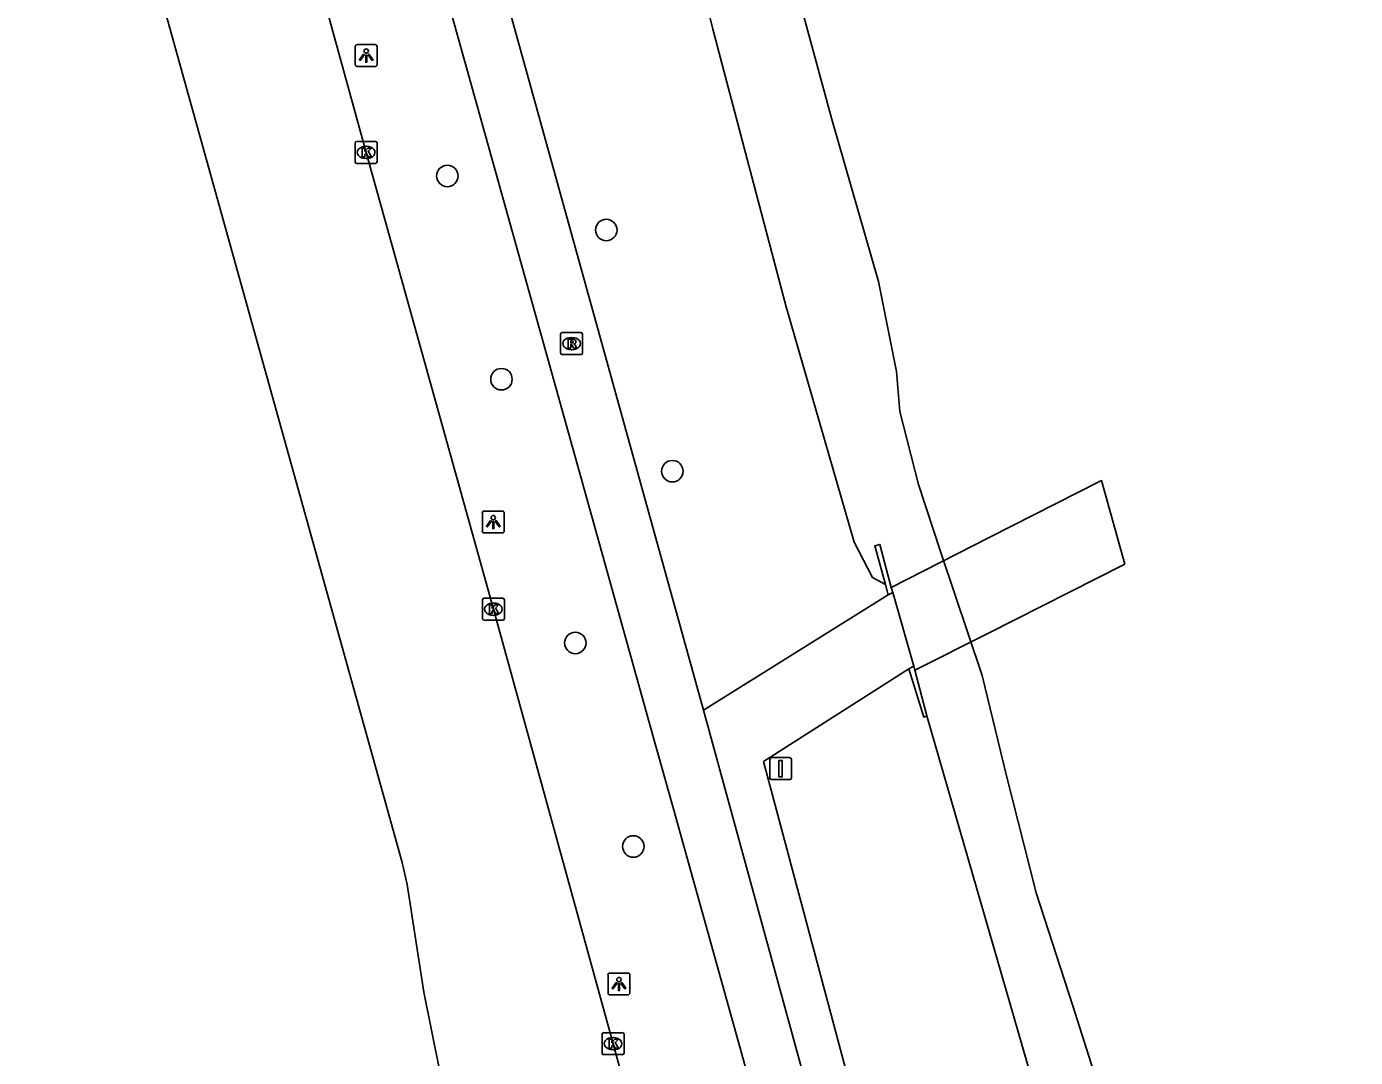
# Model space of a CAD drawing. Extents: x 158038 to 159242, y 380133 to 381214.
# Drawn here: x 159094.3 to 159154.8, y 380823.1 to 380870 of the extents above; entities that cross this region are included whole.
import ezdxf

# ---------------------------------------------------------------- set-up
doc = ezdxf.new("R2010")
doc.units = 0
for name, color, linetype in [('IMGEO_Boom', 7, 'Continuous'), ('IMGEO_Dek', 7, 'Continuous'), ('IMGEO_Fietspad_open', 7, 'Continuous'), ('IMGEO_Groenvoorziening', 7, 'Continuous'), ('IMGEO_Hek', 7, 'Continuous'), ('IMGEO_Kolk', 7, 'Continuous'), ('IMGEO_Lichtpunt', 7, 'Continuous'), ('IMGEO_Muur', 7, 'Continuous'), ('IMGEO_Rijbaan_lokaal_gesloten', 7, 'Continuous'), ('IMGEO_Rioolput', 7, 'Continuous'), ('IMGEO_Verkeersbordpaal', 7, 'Continuous'), ('IMGEO_Voetpad_open', 7, 'Continuous'), ('IMGEO_Waterloop', 7, 'Continuous')]:
    doc.layers.add(name, color=color, linetype=linetype)

msp = doc.modelspace()

# ---------------------------------------------------------------- linework, layer by layer
at = {"layer": 'IMGEO_Boom'}
for centre in [(159113.45, 380863.211), (159120.678, 380860.75), (159115.91, 380853.966), (159123.686, 380849.782), (159119.27, 380841.973), (159121.907, 380832.716)]:
    msp.add_circle(centre, 0.489, dxfattribs=at)
at = {"layer": 'IMGEO_Dek'}
msp.add_lwpolyline([(159144.267, 380845.552), (159143.21, 380849.356), (159143.151, 380849.326), (159138.129, 380846.776), (159133.64, 380844.496), (159133.706, 380844.265), (159134.665, 380840.909), (159134.716, 380840.732), (159138.037, 380842.408), (159144.21, 380845.523)], close=True, dxfattribs=at)
at = {"layer": 'IMGEO_Fietspad_open'}
for points in [[(159125.106, 380838.909), (159086.142, 380979.46)], [(159129.663, 380814.09), (159129.353, 380815.071), (159128.725, 380817.042), (159128.413, 380818.033), (159127.513, 380820.873), (159123.671, 380834.644), (159122.905, 380837.39), (159119.428, 380849.851), (159111.297, 380878.948), (159102.356, 380911.373), (159093.383, 380943.568), (159088.406, 380961.398)], [(159131.99, 380814.777), (159129.847, 380821.59), (159125.106, 380838.909)]]:
    msp.add_lwpolyline(points, dxfattribs=at)
at = {"layer": 'IMGEO_Groenvoorziening'}
for points in [[(159059.506, 381116.638), (159069.605, 381077.19), (159076.697, 381051.633), (159089.14, 381005.934), (159091.442, 380998.293), (159095.335, 380982.52), (159097.489, 380974.942), (159102.788, 380954.289), (159115.909, 380907.9), (159121.569, 380885.907), (159125.518, 380869.885), (159128.855, 380857.251), (159131.956, 380846.552), (159132.786, 380844.954), (159133.375, 380844.629)], [(159149.1, 380786.323), (159147.744, 380794.114), (159146.327, 380801.264), (159143.563, 380809.92), (159135.264, 380838.652)]]:
    msp.add_lwpolyline(points, dxfattribs=at)
at = {"layer": 'IMGEO_Hek'}
for points in [[(159138.129, 380846.776), (159143.151, 380849.326)], [(159143.151, 380849.326), (159143.21, 380849.356)], [(159133.64, 380844.496), (159138.129, 380846.776)], [(159144.21, 380845.523), (159138.037, 380842.408)], [(159144.267, 380845.552), (159144.21, 380845.523)], [(159138.037, 380842.408), (159134.716, 380840.732)]]:
    msp.add_lwpolyline(points, dxfattribs=at)
at = {"layer": 'IMGEO_Kolk'}
for p, q in [((159109.255, 380863.855), (159109.255, 380864.707)), ((159109.33, 380864.781), (159110.182, 380864.781)), ((159110.256, 380864.707), (159110.256, 380863.855)), ((159109.743, 380864.561), (159109.768, 380864.561)), ((159110.182, 380863.781), (159109.33, 380863.781)), ((159109.766, 380864.001), (159109.741, 380864.001)), ((159115.042, 380843.081), (159115.042, 380843.933)), ((159115.117, 380844.007), (159115.969, 380844.007)), ((159115.53, 380843.787), (159115.555, 380843.787)), ((159116.043, 380843.933), (159116.043, 380843.081)), ((159115.969, 380843.007), (159115.117, 380843.007)), ((159115.553, 380843.227), (159115.528, 380843.227)), ((159120.489, 380823.322), (159120.489, 380824.174)), ((159120.564, 380824.248), (159121.416, 380824.248)), ((159121.49, 380824.174), (159121.49, 380823.322)), ((159120.977, 380824.028), (159121.002, 380824.028)), ((159121.416, 380823.248), (159120.564, 380823.248)), ((159121, 380823.468), (159120.975, 380823.468))]:
    msp.add_line(p, q, dxfattribs=at)
for points in [[(159109.255, 380863.855), (159109.255, 380864.707)], [(159109.33, 380864.781), (159110.182, 380864.781)], [(159110.256, 380864.707), (159110.256, 380863.855)], [(159109.576, 380864.481), (159109.699, 380864.481), (159109.699, 380864.33), (159109.829, 380864.481), (159109.993, 380864.481), (159109.847, 380864.33), (159110, 380864.081), (159109.848, 380864.081), (159109.763, 380864.245), (159109.699, 380864.178), (159109.699, 380864.081), (159109.576, 380864.081), (159109.576, 380864.481)], [(159110.182, 380863.781), (159109.33, 380863.781)], [(159115.042, 380843.081), (159115.042, 380843.933)], [(159115.117, 380844.007), (159115.969, 380844.007)], [(159115.363, 380843.707), (159115.486, 380843.707), (159115.486, 380843.556), (159115.616, 380843.707), (159115.78, 380843.707), (159115.634, 380843.556), (159115.787, 380843.307), (159115.635, 380843.307), (159115.55, 380843.471), (159115.486, 380843.404), (159115.486, 380843.307), (159115.363, 380843.307), (159115.363, 380843.707)], [(159116.043, 380843.933), (159116.043, 380843.081)], [(159115.969, 380843.007), (159115.117, 380843.007)], [(159120.489, 380823.322), (159120.489, 380824.174)], [(159120.564, 380824.248), (159121.416, 380824.248)], [(159121.49, 380824.174), (159121.49, 380823.322)], [(159120.81, 380823.948), (159120.933, 380823.948), (159120.933, 380823.797), (159121.063, 380823.948), (159121.227, 380823.948), (159121.081, 380823.797), (159121.234, 380823.548), (159121.082, 380823.548), (159120.997, 380823.712), (159120.933, 380823.645), (159120.933, 380823.548), (159120.81, 380823.548), (159120.81, 380823.948)], [(159121.416, 380823.248), (159120.564, 380823.248)]]:
    msp.add_lwpolyline(points, dxfattribs=at)
for centre, start, end in [((159109.332, 380864.705), 91.55205, 178.44795), ((159109.332, 380864.705), 91.55205, 178.44795), ((159110.18, 380864.705), 1.55205, 88.44795), ((159110.18, 380864.705), 1.55205, 88.44795), ((159109.332, 380863.857), 181.55205, 268.44795), ((159109.332, 380863.857), 181.55205, 268.44795), ((159110.18, 380863.857), 271.55205, 358.44795), ((159110.18, 380863.857), 271.55205, 358.44795), ((159115.119, 380843.931), 91.55205, 178.44795), ((159115.119, 380843.931), 91.55205, 178.44795), ((159115.967, 380843.931), 1.55205, 88.44795), ((159115.967, 380843.931), 1.55205, 88.44795), ((159115.119, 380843.083), 181.55205, 268.44795), ((159115.119, 380843.083), 181.55205, 268.44795), ((159115.967, 380843.083), 271.55205, 358.44795), ((159115.967, 380843.083), 271.55205, 358.44795), ((159120.566, 380824.172), 91.55205, 178.44795), ((159120.566, 380824.172), 91.55205, 178.44795), ((159121.414, 380824.172), 1.55205, 88.44795), ((159121.414, 380824.172), 1.55205, 88.44795), ((159120.566, 380823.324), 181.55205, 268.44795), ((159120.566, 380823.324), 181.55205, 268.44795), ((159121.414, 380823.324), 271.55205, 358.44795), ((159121.414, 380823.324), 271.55205, 358.44795)]:
    msp.add_arc(centre, 0.0765, start, end, dxfattribs=at)
for centre, major_axis, ratio, start_param, end_param in [((159109.742, 380864.281), (-0.387, 0.002), 0.722429, 4.712389, 7.853982), ((159109.767, 380864.281), (-0.39, 0.002), 0.717154, 1.570796, 4.712389), ((159115.529, 380843.507), (-0.387, 0.002), 0.722429, 4.712389, 7.853982), ((159115.554, 380843.507), (-0.39, 0.002), 0.717154, 1.570796, 4.712389), ((159120.976, 380823.748), (-0.387, 0.002), 0.722429, 4.712389, 7.853982), ((159121.001, 380823.748), (-0.39, 0.002), 0.717154, 1.570796, 4.712389)]:
    msp.add_ellipse(centre, major_axis=major_axis, ratio=ratio, start_param=start_param, end_param=end_param, dxfattribs=at)
at = {"layer": 'IMGEO_Lichtpunt'}
for p, q in [((159109.26, 380869.089), (159109.26, 380868.282)), ((159109.26, 380869.089), (159109.26, 380868.282)), ((159110.162, 380869.184), (159109.354, 380869.184)), ((159110.162, 380869.184), (159109.354, 380869.184)), ((159110.256, 380868.282), (159110.256, 380869.089)), ((159110.256, 380868.282), (159110.256, 380869.089)), ((159109.354, 380868.188), (159110.162, 380868.188)), ((159109.354, 380868.188), (159110.162, 380868.188)), ((159115.041, 380847.876), (159115.041, 380847.069)), ((159115.041, 380847.876), (159115.041, 380847.069)), ((159115.943, 380847.971), (159115.135, 380847.971)), ((159115.943, 380847.971), (159115.135, 380847.971)), ((159116.037, 380847.069), (159116.037, 380847.876)), ((159116.037, 380847.069), (159116.037, 380847.876)), ((159115.135, 380846.975), (159115.943, 380846.975)), ((159115.135, 380846.975), (159115.943, 380846.975)), ((159120.757, 380826.866), (159120.757, 380826.059)), ((159120.757, 380826.866), (159120.757, 380826.059)), ((159121.659, 380826.961), (159120.851, 380826.961)), ((159121.659, 380826.961), (159120.851, 380826.961)), ((159121.753, 380826.059), (159121.753, 380826.866)), ((159121.753, 380826.059), (159121.753, 380826.866)), ((159120.851, 380825.965), (159121.659, 380825.965)), ((159120.851, 380825.965), (159121.659, 380825.965))]:
    msp.add_line(p, q, dxfattribs=at)
for points in [[(159109.634, 380868.753), (159109.673, 380868.725), (159109.485, 380868.463), (159109.447, 380868.49), (159109.634, 380868.753)], [(159109.736, 380868.705), (159109.783, 380868.705), (159109.783, 380868.383), (159109.736, 380868.383), (159109.736, 380868.705)], [(159109.846, 380868.725), (159109.884, 380868.752), (159110.071, 380868.49), (159110.032, 380868.462), (159109.846, 380868.725)], [(159115.415, 380847.54), (159115.454, 380847.512), (159115.266, 380847.25), (159115.228, 380847.277), (159115.415, 380847.54)], [(159115.517, 380847.492), (159115.564, 380847.492), (159115.564, 380847.17), (159115.517, 380847.17), (159115.517, 380847.492)], [(159115.627, 380847.512), (159115.665, 380847.539), (159115.852, 380847.277), (159115.813, 380847.249), (159115.627, 380847.512)], [(159121.131, 380826.53), (159121.17, 380826.502), (159120.982, 380826.24), (159120.944, 380826.267), (159121.131, 380826.53)], [(159121.233, 380826.482), (159121.28, 380826.482), (159121.28, 380826.16), (159121.233, 380826.16), (159121.233, 380826.482)], [(159121.343, 380826.502), (159121.381, 380826.529), (159121.568, 380826.267), (159121.529, 380826.239), (159121.343, 380826.502)]]:
    msp.add_lwpolyline(points, dxfattribs=at)
for centre in [(159109.759, 380868.887), (159115.54, 380847.674), (159121.256, 380826.664)]:
    msp.add_circle(centre, 0.0994, dxfattribs=at)
for centre, start, end in [((159109.354, 380869.089), 90, 180), ((159109.354, 380869.089), 90, 180), ((159110.162, 380869.089), 0, 90), ((159110.162, 380869.089), 0, 90), ((159109.354, 380868.282), 180, 270), ((159109.354, 380868.282), 180, 270), ((159110.162, 380868.282), 270, 0), ((159110.162, 380868.282), 270, 360), ((159115.135, 380847.876), 90, 180), ((159115.135, 380847.876), 90, 180), ((159115.943, 380847.876), 0, 90), ((159115.943, 380847.876), 0, 90), ((159115.135, 380847.069), 180, 270), ((159115.135, 380847.069), 180, 270), ((159115.943, 380847.069), 270, 0), ((159115.943, 380847.069), 270, 360), ((159120.851, 380826.866), 90, 180), ((159120.851, 380826.866), 90, 180), ((159121.659, 380826.866), 0, 90), ((159121.659, 380826.866), 0, 90), ((159120.851, 380826.059), 180, 270), ((159120.851, 380826.059), 180, 270), ((159121.659, 380826.059), 270, 0), ((159121.659, 380826.059), 270, 360)]:
    msp.add_arc(centre, 0.0946, start, end, dxfattribs=at)
at = {"layer": 'IMGEO_Muur'}
for points in [[(159133.375, 380844.629), (159132.887, 380846.395), (159133.127, 380846.452), (159133.64, 380844.496), (159133.706, 380844.265)], [(159133.504, 380844.163), (159133.375, 380844.629)], [(159133.706, 380844.265), (159133.504, 380844.163)], [(159134.442, 380840.795), (159134.665, 380840.909)], [(159135.264, 380838.652), (159135.116, 380838.602), (159134.442, 380840.795)], [(159134.665, 380840.909), (159134.716, 380840.732), (159135.264, 380838.652)]]:
    msp.add_lwpolyline(points, dxfattribs=at)
at = {"layer": 'IMGEO_Rijbaan_lokaal_gesloten'}
for points in [[(159086.107, 380951.64), (159086.378, 380950.654), (159086.755, 380949.226), (159088.229, 380943.642), (159091.779, 380929.797), (159092.475, 380926.875), (159093.32, 380923.735), (159098.532, 380904.865), (159104.565, 380883.12), (159109.756, 380864.281), (159115.543, 380843.507), (159120.99, 380823.748), (159122.769, 380817.239), (159123.815, 380813.549), (159124.668, 380810.67), (159125.469, 380808.188), (159126.434, 380805.435), (159126.461, 380805.357), (159126.483, 380805.296)], [(159114.936, 380813.383), (159112.382, 380826.088), (159111.617, 380830.994), (159111.398, 380831.988), (159096, 380887.26)]]:
    msp.add_lwpolyline(points, dxfattribs=at)
at = {"layer": 'IMGEO_Rioolput'}
for p, q in [((159118.603, 380855.159), (159118.603, 380856.011)), ((159118.678, 380856.085), (159119.53, 380856.085)), ((159119.091, 380855.865), (159119.116, 380855.865)), ((159119.604, 380856.011), (159119.604, 380855.159)), ((159119.53, 380855.085), (159118.678, 380855.085)), ((159119.114, 380855.305), (159119.089, 380855.305))]:
    msp.add_line(p, q, dxfattribs=at)
for points in [[(159118.603, 380855.159), (159118.603, 380856.011)], [(159118.678, 380856.085), (159119.53, 380856.085)], [(159119.192, 380855.783), (159118.94, 380855.785), (159118.94, 380855.385)], [(159119.118, 380855.704), (159119.064, 380855.704), (159119.064, 380855.623)], [(159119.064, 380855.623), (159119.116, 380855.623)], [(159119.604, 380856.011), (159119.604, 380855.159)], [(159119.53, 380855.085), (159118.678, 380855.085)], [(159118.94, 380855.385), (159119.064, 380855.385), (159119.064, 380855.547), (159119.075, 380855.547)], [(159119.122, 380855.518), (159119.193, 380855.385), (159119.333, 380855.385), (159119.268, 380855.511)]]:
    msp.add_lwpolyline(points, dxfattribs=at)
for centre, radius, start, end in [((159118.68, 380856.009), 0.0765, 91.55205, 178.44795), ((159118.68, 380856.009), 0.0765, 91.55205, 178.44795), ((159119.1, 380855.812), 0.19, 274.7715, 282.96867), ((159119.124, 380855.608), 0.0964, 77.00612, 93.18647), ((159119.138, 380855.665), 0.0378, 276.66336, 79.67722), ((159119.191, 380855.673), 0.109, 350.36119, 89.41601), ((159119.189, 380855.673), 0.112, 277.58423, 350.98172), ((159119.528, 380856.009), 0.0765, 1.55205, 88.44795), ((159119.528, 380856.009), 0.0765, 1.55205, 88.44795), ((159118.68, 380855.161), 0.0765, 181.55205, 268.44795), ((159118.68, 380855.161), 0.0765, 181.55205, 268.44795), ((159119.074, 380855.494), 0.0533, 26.02933, 88.69889), ((159119.173, 380855.458), 0.108, 29.51342, 73.79051), ((159119.528, 380855.161), 0.0765, 271.55205, 358.44795), ((159119.528, 380855.161), 0.0765, 271.55205, 358.44795)]:
    msp.add_arc(centre, radius, start, end, dxfattribs=at)
for centre, major_axis, ratio, start_param, end_param in [((159119.09, 380855.585), (-0.387, 0.002), 0.722429, 4.712389, 7.853982), ((159119.115, 380855.585), (-0.39, 0.002), 0.717154, 1.570796, 4.712389)]:
    msp.add_ellipse(centre, major_axis=major_axis, ratio=ratio, start_param=start_param, end_param=end_param, dxfattribs=at)
at = {"layer": 'IMGEO_Verkeersbordpaal'}
for p, q in [((159128.114, 380835.855), (159128.114, 380836.655)), ((159128.114, 380836.655), (159128.114, 380835.855)), ((159128.214, 380836.755), (159129.004, 380836.755)), ((159129.004, 380836.755), (159128.214, 380836.755)), ((159129.104, 380836.655), (159129.104, 380835.855)), ((159129.104, 380835.855), (159129.104, 380836.655)), ((159129.004, 380835.755), (159128.214, 380835.755)), ((159128.214, 380835.755), (159129.004, 380835.755))]:
    msp.add_line(p, q, dxfattribs=at)
msp.add_lwpolyline([(159128.534, 380836.63), (159128.684, 380836.63), (159128.684, 380835.88), (159128.534, 380835.88), (159128.534, 380836.63)], dxfattribs=at)
for centre, start, end in [((159128.214, 380836.655), 90, 180), ((159128.214, 380836.655), 90, 180), ((159129.004, 380836.655), 0, 90), ((159129.004, 380836.655), 360, 90), ((159128.214, 380835.855), 180, 270), ((159128.214, 380835.855), 180, 270), ((159129.004, 380835.855), 270, 0), ((159129.004, 380835.855), 270, 0)]:
    msp.add_arc(centre, 0.1, start, end, dxfattribs=at)
at = {"layer": 'IMGEO_Voetpad_open'}
for points in [[(159133.504, 380844.163), (159125.106, 380838.909)], [(159134.665, 380840.909), (159133.706, 380844.265)], [(159134.442, 380840.795), (159127.831, 380836.585), (159131.747, 380821.942), (159133.651, 380816.016), (159137.873, 380806.103), (159140.557, 380799.832), (159142.815, 380795.348), (159146.022, 380789.907), (159148.798, 380786.061), (159149.1, 380786.323)]]:
    msp.add_lwpolyline(points, dxfattribs=at)
at = {"layer": 'IMGEO_Waterloop'}
msp.add_lwpolyline([(159079.098, 381051.698), (159085.535, 381028.466), (159088.448, 381016.207), (159094.969, 380994.226), (159099.603, 380976.597), (159100.728, 380973.186), (159105.601, 380955.619), (159111.82, 380934), (159116.966, 380915.374), (159122.27, 380896.511), (159126.959, 380880.404), (159130.925, 380865.842), (159133.056, 380858.404), (159133.882, 380854.322), (159134.035, 380852.502), (159134.873, 380849.176), (159135.877, 380846.128), (159137.773, 380840.488), (159138.873, 380835.994), (159140.235, 380830.612), (159141.9, 380825.464), (159143.776, 380819.552), (159145.969, 380812.878), (159154.754, 380780.168)], dxfattribs=at)

doc.saveas('drawing.dxf')
